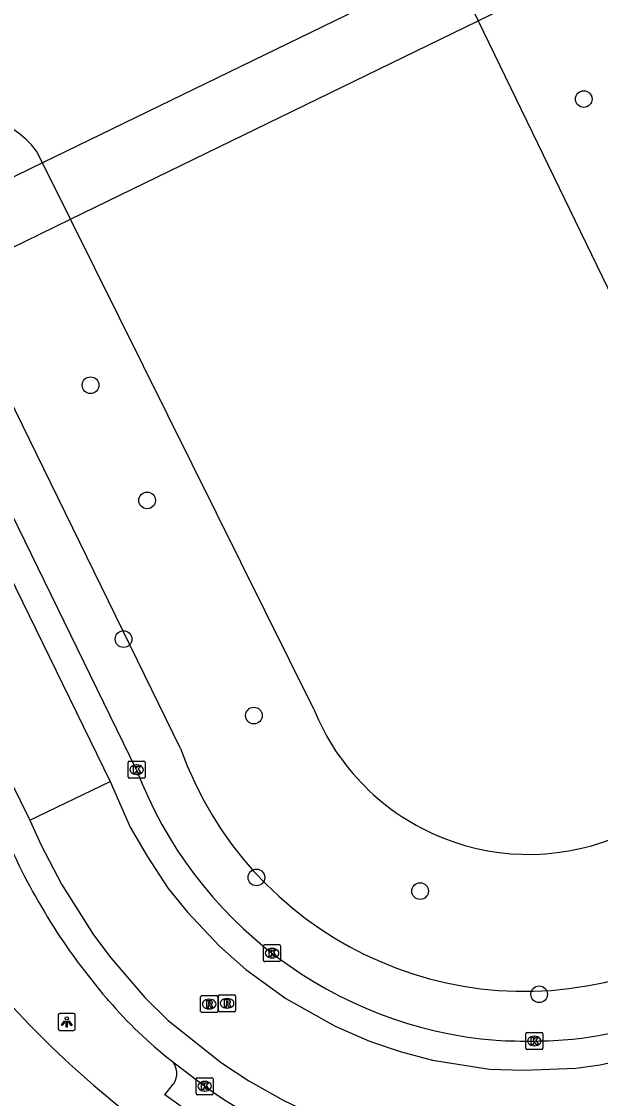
# Model space of a CAD drawing. Extents: x 160457 to 162082, y 388340 to 389736.
# Drawn here: x 161236.4 to 161270.4, y 388827 to 388890.3 of the extents above; entities that cross this region are included whole.
import ezdxf

# ---------------------------------------------------------------- set-up
doc = ezdxf.new("R2010")
doc.units = 0
for name, color, linetype in [('IMGEO_Boom', 7, 'Continuous'), ('IMGEO_Dek', 7, 'Continuous'), ('IMGEO_Fietspad_gesloten', 7, 'Continuous'), ('IMGEO_Groenvoorziening', 7, 'Continuous'), ('IMGEO_Kolk', 7, 'Continuous'), ('IMGEO_Lichtpunt', 7, 'Continuous'), ('IMGEO_Rijbaan_lokaal_gesloten', 7, 'Continuous'), ('IMGEO_Rioolput', 7, 'Continuous'), ('IMGEO_Voetpad_open', 7, 'Continuous'), ('IMGEO_Waterloop', 7, 'Continuous')]:
    doc.layers.add(name, color=color, linetype=linetype)

msp = doc.modelspace()

# ---------------------------------------------------------------- linework, layer by layer
at = {"layer": 'IMGEO_Boom'}
for centre in [(161269.434, 388885.736), (161240.449, 388868.929), (161243.776, 388862.164), (161242.389, 388854.013), (161250.05, 388849.522), (161250.198, 388840.01), (161259.817, 388839.21), (161266.813, 388833.148)]:
    msp.add_circle(centre, 0.489, dxfattribs=at)
at = {"layer": 'IMGEO_Dek'}
msp.add_lwpolyline([(161270.383, 388893.819), (161268.752, 388897.139), (161261.613, 388893.666), (161237.619, 388881.99), (161230.573, 388878.562), (161232.201, 388875.239), (161239.266, 388878.677), (161263.228, 388890.337)], close=True, dxfattribs=at)
at = {"layer": 'IMGEO_Fietspad_gesloten'}
msp.add_lwpolyline([(161261.613, 388893.666), (161237.619, 388881.99), (161230.573, 388878.562), (161232.201, 388875.239), (161239.266, 388878.677), (161263.228, 388890.337), (161270.383, 388893.819), (161268.752, 388897.139), (161261.613, 388893.666)], dxfattribs=at)
at = {"layer": 'IMGEO_Groenvoorziening'}
msp.add_lwpolyline([(161245.743, 388847.587), (161232.201, 388875.239)], dxfattribs=at)
msp.add_arc((161265.949, 388854.768), 21.444, 199.5657, 17.38363, dxfattribs=at)
at = {"layer": 'IMGEO_Kolk'}
for p, q in [((161242.658, 388845.914), (161242.658, 388846.766)), ((161242.733, 388846.84), (161243.585, 388846.84)), ((161243.659, 388846.766), (161243.659, 388845.914)), ((161243.146, 388846.62), (161243.171, 388846.62)), ((161243.585, 388845.84), (161242.733, 388845.84)), ((161243.169, 388846.06), (161243.144, 388846.06)), ((161250.693, 388836.065), (161251.545, 388836.065)), ((161250.618, 388835.139), (161250.618, 388835.991)), ((161251.106, 388835.845), (161251.131, 388835.845)), ((161251.619, 388835.991), (161251.619, 388835.139)), ((161251.545, 388835.065), (161250.693, 388835.065)), ((161251.129, 388835.285), (161251.104, 388835.285)), ((161266.029, 388829.976), (161266.029, 388830.828)), ((161266.104, 388830.902), (161266.956, 388830.902)), ((161266.517, 388830.682), (161266.542, 388830.682)), ((161267.03, 388830.828), (161267.03, 388829.976)), ((161266.956, 388829.902), (161266.104, 388829.902)), ((161266.54, 388830.122), (161266.515, 388830.122)), ((161246.659, 388827.321), (161246.659, 388828.173)), ((161246.734, 388828.247), (161247.586, 388828.247)), ((161247.147, 388828.027), (161247.172, 388828.027)), ((161247.66, 388828.173), (161247.66, 388827.321)), ((161247.586, 388827.247), (161246.734, 388827.247)), ((161247.17, 388827.467), (161247.145, 388827.467))]:
    msp.add_line(p, q, dxfattribs=at)
for points in [[(161242.658, 388845.914), (161242.658, 388846.766)], [(161242.733, 388846.84), (161243.585, 388846.84)], [(161243.659, 388846.766), (161243.659, 388845.914)], [(161242.979, 388846.54), (161243.102, 388846.54), (161243.102, 388846.389), (161243.232, 388846.54), (161243.396, 388846.54), (161243.25, 388846.389), (161243.403, 388846.14), (161243.251, 388846.14), (161243.166, 388846.304), (161243.102, 388846.237), (161243.102, 388846.14), (161242.979, 388846.14), (161242.979, 388846.54)], [(161243.585, 388845.84), (161242.733, 388845.84)], [(161250.693, 388836.065), (161251.545, 388836.065)], [(161250.618, 388835.139), (161250.618, 388835.991)], [(161250.939, 388835.765), (161251.062, 388835.765), (161251.062, 388835.614), (161251.192, 388835.765), (161251.356, 388835.765), (161251.21, 388835.614), (161251.363, 388835.365), (161251.211, 388835.365), (161251.126, 388835.529), (161251.062, 388835.462), (161251.062, 388835.365), (161250.939, 388835.365), (161250.939, 388835.765)], [(161251.619, 388835.991), (161251.619, 388835.139)], [(161251.545, 388835.065), (161250.693, 388835.065)], [(161266.029, 388829.976), (161266.029, 388830.828)], [(161266.104, 388830.902), (161266.956, 388830.902)], [(161266.35, 388830.602), (161266.473, 388830.602), (161266.473, 388830.451), (161266.603, 388830.602), (161266.767, 388830.602), (161266.621, 388830.451), (161266.774, 388830.202), (161266.622, 388830.202), (161266.537, 388830.366), (161266.473, 388830.299), (161266.473, 388830.202), (161266.35, 388830.202), (161266.35, 388830.602)], [(161267.03, 388830.828), (161267.03, 388829.976)], [(161266.956, 388829.902), (161266.104, 388829.902)], [(161246.659, 388827.321), (161246.659, 388828.173)], [(161246.734, 388828.247), (161247.586, 388828.247)], [(161246.98, 388827.947), (161247.103, 388827.947), (161247.103, 388827.796), (161247.233, 388827.947), (161247.397, 388827.947), (161247.251, 388827.796), (161247.404, 388827.547), (161247.252, 388827.547), (161247.167, 388827.711), (161247.103, 388827.644), (161247.103, 388827.547), (161246.98, 388827.547), (161246.98, 388827.947)], [(161247.66, 388828.173), (161247.66, 388827.321)], [(161247.586, 388827.247), (161246.734, 388827.247)]]:
    msp.add_lwpolyline(points, dxfattribs=at)
for centre, start, end in [((161242.735, 388846.764), 91.55205, 178.44795), ((161242.735, 388846.764), 91.55205, 178.44795), ((161243.583, 388846.764), 1.55205, 88.44795), ((161243.583, 388846.764), 1.55205, 88.44795), ((161242.735, 388845.916), 181.55205, 268.44795), ((161242.735, 388845.916), 181.55205, 268.44795), ((161243.583, 388845.916), 271.55205, 358.44795), ((161243.583, 388845.916), 271.55205, 358.44795), ((161250.695, 388835.989), 91.55205, 178.44795), ((161250.695, 388835.989), 91.55205, 178.44795), ((161251.543, 388835.989), 1.55205, 88.44795), ((161251.543, 388835.989), 1.55205, 88.44795), ((161250.695, 388835.141), 181.55205, 268.44795), ((161250.695, 388835.141), 181.55205, 268.44795), ((161251.543, 388835.141), 271.55205, 358.44795), ((161251.543, 388835.141), 271.55205, 358.44795), ((161266.106, 388830.826), 91.55205, 178.44795), ((161266.106, 388830.826), 91.55205, 178.44795), ((161266.954, 388830.826), 1.55205, 88.44795), ((161266.954, 388830.826), 1.55205, 88.44795), ((161266.106, 388829.978), 181.55205, 268.44795), ((161266.106, 388829.978), 181.55205, 268.44795), ((161266.954, 388829.978), 271.55205, 358.44795), ((161266.954, 388829.978), 271.55205, 358.44795), ((161246.736, 388828.171), 91.55205, 178.44795), ((161246.736, 388828.171), 91.55205, 178.44795), ((161247.584, 388828.171), 1.55205, 88.44795), ((161247.584, 388828.171), 1.55205, 88.44795), ((161246.736, 388827.323), 181.55205, 268.44795), ((161246.736, 388827.323), 181.55205, 268.44795), ((161247.584, 388827.323), 271.55205, 358.44795), ((161247.584, 388827.323), 271.55205, 358.44795)]:
    msp.add_arc(centre, 0.0765, start, end, dxfattribs=at)
for centre, major_axis, ratio, start_param, end_param in [((161243.145, 388846.34), (-0.387, 0.002), 0.722429, 4.712389, 7.853982), ((161243.17, 388846.34), (-0.39, 0.002), 0.717154, 1.570796, 4.712389), ((161251.105, 388835.565), (-0.387, 0.002), 0.722429, 4.712389, 7.853982), ((161251.13, 388835.565), (-0.39, 0.002), 0.717154, 1.570796, 4.712389), ((161266.516, 388830.402), (-0.387, 0.002), 0.722429, 4.712389, 7.853982), ((161266.541, 388830.402), (-0.39, 0.002), 0.717154, 1.570796, 4.712389), ((161247.146, 388827.747), (-0.387, 0.002), 0.722429, 4.712389, 7.853982), ((161247.171, 388827.747), (-0.39, 0.002), 0.717154, 1.570796, 4.712389)]:
    msp.add_ellipse(centre, major_axis=major_axis, ratio=ratio, start_param=start_param, end_param=end_param, dxfattribs=at)
at = {"layer": 'IMGEO_Lichtpunt'}
for p, q in [((161238.551, 388831.932), (161238.551, 388831.125)), ((161238.551, 388831.932), (161238.551, 388831.125)), ((161239.453, 388832.027), (161238.645, 388832.027)), ((161239.453, 388832.027), (161238.645, 388832.027)), ((161239.547, 388831.125), (161239.547, 388831.932)), ((161239.547, 388831.125), (161239.547, 388831.932)), ((161238.645, 388831.031), (161239.453, 388831.031)), ((161238.645, 388831.031), (161239.453, 388831.031))]:
    msp.add_line(p, q, dxfattribs=at)
for points in [[(161238.925, 388831.596), (161238.964, 388831.568), (161238.776, 388831.306), (161238.738, 388831.333), (161238.925, 388831.596)], [(161239.137, 388831.568), (161239.175, 388831.595), (161239.362, 388831.333), (161239.323, 388831.305), (161239.137, 388831.568)], [(161239.027, 388831.548), (161239.074, 388831.548), (161239.074, 388831.226), (161239.027, 388831.226), (161239.027, 388831.548)]]:
    msp.add_lwpolyline(points, dxfattribs=at)
msp.add_circle((161239.05, 388831.73), 0.0994, dxfattribs=at)
for centre, start, end in [((161238.645, 388831.932), 90, 180), ((161238.645, 388831.932), 90, 180), ((161239.453, 388831.932), 0, 90), ((161239.453, 388831.932), 0, 90), ((161238.645, 388831.125), 180, 270), ((161238.645, 388831.125), 180, 270), ((161239.453, 388831.125), 270, 0), ((161239.453, 388831.125), 270, 360)]:
    msp.add_arc(centre, 0.0946, start, end, dxfattribs=at)
at = {"layer": 'IMGEO_Rijbaan_lokaal_gesloten'}
for points in [[(161224.285, 388881.089), (161226.501, 388876.554), (161241.602, 388845.651)], [(161243.158, 388846.339), (161229.643, 388873.994)], [(161226.845, 388859.918), (161228.369, 388860.671), (161236.89, 388843.386)], [(161236.89, 388843.386), (161241.602, 388845.651)], [(161241.602, 388845.651), (161242.78, 388842.969), (161243.769, 388841.253), (161245.015, 388839.37), (161246.144, 388837.973), (161248.037, 388835.98), (161249.579, 388834.598), (161251.931, 388832.906), (161254.833, 388831.267), (161256.84, 388830.394), (161258.653, 388829.78), (161260.537, 388829.283), (161263.89, 388828.757), (161265.918, 388828.686), (161268.963, 388828.813), (161270.39, 388829.011), (161273.124, 388829.636), (161274.726, 388830.132), (161277.326, 388831.227)], [(161236.89, 388843.386), (161237.541, 388841.918), (161238.75, 388839.623), (161240.631, 388836.636), (161241.649, 388835.285), (161243.636, 388832.959), (161245.006, 388831.614), (161248.148, 388829.131), (161249.761, 388828.062), (161251.775, 388826.929), (161254.107, 388825.81), (161255.988, 388825.124), (161257.996, 388824.494), (161259.812, 388824.068), (161261.582, 388823.766), (161263.749, 388823.535), (161265.302, 388823.462), (161268.822, 388823.568), (161272.187, 388824.01), (161272.3, 388822.308)], [(161241.525, 388832.765), (161241.408, 388832.9)], [(161245.184, 388829.263), (161247.161, 388827.748)]]:
    msp.add_lwpolyline(points, dxfattribs=at)
for centre, radius, start, end in [((161266.284, 388855.098), 24.73, 200.74434, 265.34851), ((161269.269, 388856.88), 36.76, 203.32421, 220.71933), ((161260.873, 388849.318), 25.463, 220.54821, 231.96373), ((161266.059, 388854.468), 24.117, 276.49088, 295.9446), ((161266.128, 388863.615), 33.217, 266.80984, 274.58879), ((161265.962, 388854.272), 32.512, 234.67005, 272.0867)]:
    msp.add_arc(centre, radius, start, end, dxfattribs=at)
at = {"layer": 'IMGEO_Rioolput'}
for p, q in [((161246.921, 388832.147), (161246.921, 388832.999)), ((161246.996, 388833.073), (161247.848, 388833.073)), ((161247.409, 388832.853), (161247.434, 388832.853)), ((161247.922, 388832.999), (161247.922, 388832.147)), ((161247.973, 388832.191), (161247.973, 388833.043)), ((161248.048, 388833.117), (161248.9, 388833.117)), ((161248.461, 388832.897), (161248.486, 388832.897)), ((161248.974, 388833.043), (161248.974, 388832.191)), ((161247.432, 388832.293), (161247.407, 388832.293)), ((161248.484, 388832.337), (161248.459, 388832.337)), ((161247.848, 388832.073), (161246.996, 388832.073)), ((161248.9, 388832.117), (161248.048, 388832.117))]:
    msp.add_line(p, q, dxfattribs=at)
for points in [[(161246.921, 388832.147), (161246.921, 388832.999)], [(161246.996, 388833.073), (161247.848, 388833.073)], [(161247.922, 388832.999), (161247.922, 388832.147)], [(161247.973, 388832.191), (161247.973, 388833.043)], [(161248.048, 388833.117), (161248.9, 388833.117)], [(161248.974, 388833.043), (161248.974, 388832.191)], [(161247.51, 388832.771), (161247.258, 388832.773), (161247.258, 388832.373)], [(161247.258, 388832.373), (161247.382, 388832.373), (161247.382, 388832.535), (161247.393, 388832.535)], [(161247.436, 388832.692), (161247.382, 388832.692), (161247.382, 388832.611)], [(161247.382, 388832.611), (161247.434, 388832.611)], [(161247.44, 388832.506), (161247.511, 388832.373), (161247.651, 388832.373), (161247.586, 388832.499)], [(161248.562, 388832.815), (161248.31, 388832.817), (161248.31, 388832.417)], [(161248.31, 388832.417), (161248.434, 388832.417), (161248.434, 388832.579), (161248.445, 388832.579)], [(161248.488, 388832.736), (161248.434, 388832.736), (161248.434, 388832.655)], [(161248.434, 388832.655), (161248.486, 388832.655)], [(161248.492, 388832.55), (161248.563, 388832.417), (161248.703, 388832.417), (161248.638, 388832.543)], [(161247.848, 388832.073), (161246.996, 388832.073)], [(161248.9, 388832.117), (161248.048, 388832.117)]]:
    msp.add_lwpolyline(points, dxfattribs=at)
for centre, radius, start, end in [((161246.998, 388832.997), 0.0765, 91.55205, 178.44795), ((161246.998, 388832.997), 0.0765, 91.55205, 178.44795), ((161247.846, 388832.997), 0.0765, 1.55205, 88.44795), ((161247.846, 388832.997), 0.0765, 1.55205, 88.44795), ((161248.05, 388833.041), 0.0765, 91.55205, 178.44795), ((161248.05, 388833.041), 0.0765, 91.55205, 178.44795), ((161248.898, 388833.041), 0.0765, 1.55205, 88.44795), ((161248.898, 388833.041), 0.0765, 1.55205, 88.44795), ((161247.392, 388832.482), 0.0533, 26.02933, 88.69889), ((161247.418, 388832.8), 0.19, 274.7715, 282.96867), ((161247.442, 388832.596), 0.0964, 77.00612, 93.18647), ((161247.456, 388832.653), 0.0378, 276.66336, 79.67722), ((161247.509, 388832.661), 0.109, 350.36119, 89.41601), ((161247.507, 388832.661), 0.112, 277.58423, 350.98172), ((161247.491, 388832.446), 0.108, 29.51342, 73.79051), ((161248.444, 388832.526), 0.0533, 26.02933, 88.69889), ((161248.47, 388832.844), 0.19, 274.7715, 282.96867), ((161248.494, 388832.64), 0.0964, 77.00612, 93.18647), ((161248.508, 388832.697), 0.0378, 276.66336, 79.67722), ((161248.561, 388832.705), 0.109, 350.36119, 89.41601), ((161248.559, 388832.705), 0.112, 277.58423, 350.98172), ((161248.543, 388832.49), 0.108, 29.51342, 73.79051), ((161246.998, 388832.149), 0.0765, 181.55205, 268.44795), ((161246.998, 388832.149), 0.0765, 181.55205, 268.44795), ((161247.846, 388832.149), 0.0765, 271.55205, 358.44795), ((161247.846, 388832.149), 0.0765, 271.55205, 358.44795), ((161248.05, 388832.193), 0.0765, 181.55205, 268.44795), ((161248.05, 388832.193), 0.0765, 181.55205, 268.44795), ((161248.898, 388832.193), 0.0765, 271.55205, 358.44795), ((161248.898, 388832.193), 0.0765, 271.55205, 358.44795)]:
    msp.add_arc(centre, radius, start, end, dxfattribs=at)
for centre, major_axis, ratio, start_param, end_param in [((161247.408, 388832.573), (-0.387, 0.002), 0.722429, 4.712389, 7.853982), ((161247.433, 388832.573), (-0.39, 0.002), 0.717154, 1.570796, 4.712389), ((161248.46, 388832.617), (-0.387, 0.002), 0.722429, 4.712389, 7.853982), ((161248.485, 388832.617), (-0.39, 0.002), 0.717154, 1.570796, 4.712389)]:
    msp.add_ellipse(centre, major_axis=major_axis, ratio=ratio, start_param=start_param, end_param=end_param, dxfattribs=at)
at = {"layer": 'IMGEO_Voetpad_open'}
msp.add_lwpolyline([(161246.591, 388825.966), (161244.822, 388827.234), (161245.315, 388827.87)], dxfattribs=at)
for centre, radius, start, end in [((161276.118, 388869.249), 54.56, 221.04116, 236.79104), ((161244.477, 388828.494), 1.045, 323.3479, 47.39688)]:
    msp.add_arc(centre, radius, start, end, dxfattribs=at)
at = {"layer": 'IMGEO_Waterloop'}
for points in [[(161266.511, 388901.707), (161264.287, 388900.663), (161263.873, 388900.474), (161263.478, 388900.25), (161263.104, 388899.991), (161262.754, 388899.699), (161262.432, 388899.378), (161262.139, 388899.03), (161261.879, 388898.657), (161261.653, 388898.262), (161261.463, 388897.849), (161261.31, 388897.42), (161261.196, 388896.98), (161261.122, 388896.531), (161261.088, 388896.077), (161261.094, 388895.622), (161261.141, 388895.17), (161261.227, 388894.723), (161261.354, 388894.286), (161261.518, 388893.862), (161261.613, 388893.666), (161263.228, 388890.337), (161277.486, 388860.943)], [(161253.573, 388849.902), (161239.266, 388878.677), (161237.619, 388881.99), (161237.274, 388882.683), (161236.974, 388883.05), (161236.642, 388883.39), (161236.281, 388883.697), (161235.893, 388883.972), (161235.483, 388884.21), (161235.053, 388884.411), (161234.607, 388884.572), (161234.148, 388884.692), (161233.68, 388884.771), (161233.207, 388884.807), (161232.732, 388884.801), (161232.26, 388884.752), (161231.794, 388884.661), (161231.339, 388884.529), (161230.897, 388884.356), (161230.472, 388884.144), (161228.399, 388883.074)]]:
    msp.add_lwpolyline(points, dxfattribs=at)
msp.add_arc((161266.197, 388854.969), 13.603, 201.8707, 294.50917, dxfattribs=at)

doc.saveas('drawing.dxf')
